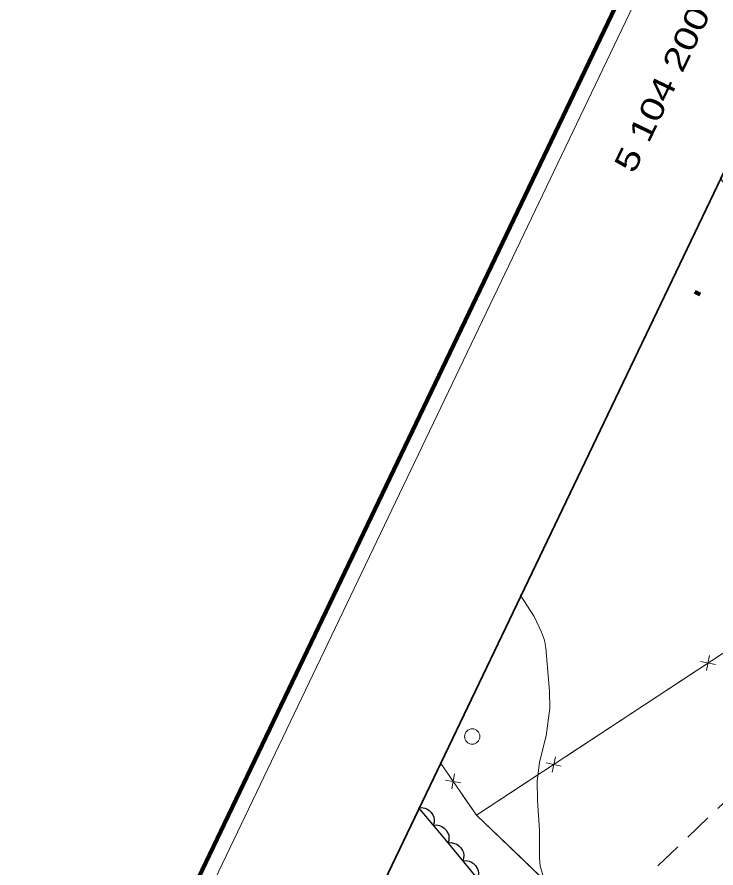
# Model space of a CAD drawing. Extents: x 356765 to 358572, y 5103174 to 5104650.
# Drawn here: x 356893.4 to 356938.8, y 5104149.8 to 5104205.1 of the extents above; entities that cross this region are included whole.
import ezdxf
from ezdxf.enums import TextEntityAlignment as Align

# ---------------------------------------------------------------- set-up
doc = ezdxf.new("R2010")
doc.units = 0
doc.header["$LTSCALE"] = 0.6
doc.linetypes.add('DOT_DASHED', pattern=[7.7, 5, -1.2, 0.3, -1.2])
doc.linetypes.add('MEDIUM_DASHED', pattern=[4.5, 3, -1.5])
for name, color, linetype, lineweight in [('2', 7, 'Continuous', 13), ('3', 7, 'Continuous', 140), ('36', 7, 'Continuous', 13), ('37', 7, 'Continuous', 13), ('44', 7, 'Continuous', 25), ('52', 7, 'Continuous', 13), ('60', 7, 'Continuous', 13), ('61', 7, 'Continuous', 13)]:
    doc.layers.add(name, color=color, linetype=linetype, lineweight=lineweight)

msp = doc.modelspace()

# ---------------------------------------------------------------- linework, layer by layer
at = {"layer": '2'}
msp.add_lwpolyline([(356927.71, 5104148.65), (356927.35, 5104149.93), (356927.3, 5104150.43), (356927.31, 5104152.25), (356927.17, 5104154.18), (356927.15, 5104155.43), (356927.29, 5104156.65), (356927.74, 5104158.38), (356927.97, 5104160.16), (356927.96, 5104161.28), (356927.72, 5104164.08), (356927.62, 5104164.59), (356927.44, 5104165.12), (356926.95, 5104166.12), (356926.05, 5104167.53)], dxfattribs=at)
at = {"layer": '3'}
msp.add_line((356937.39, 5104187.22), (356937.75, 5104187.05), dxfattribs=at)
at = {"layer": '36'}
msp.add_circle((356922.929, 5104158.33), 0.5, dxfattribs=at)
at = {"layer": '37'}
for p, q in [((356938.74, 5104163), (356937.76, 5104163.21)), ((356938.15, 5104162.61), (356938.35, 5104163.59)), ((356933.24, 5104159.81), (356937.42, 5104162.55)), ((356929.06, 5104157.06), (356933.24, 5104159.81)), ((356928.12, 5104156.02), (356928.33, 5104157)), ((356921.12, 5104156.23), (356920.84, 5104156.63)), ((356928.71, 5104156.41), (356927.73, 5104156.62)), ((356921.78, 5104155.9), (356921.6, 5104154.92)), ((356923.21, 5104153.22), (356927.39, 5104155.97)), ((356922.18, 5104155.32), (356921.19, 5104155.5))]:
    msp.add_line(p, q, dxfattribs=at)
for points in [[(356923.21, 5104153.22), (356952.98, 5104172.78), (356939.04, 5104194.66)], [(356942.64, 5104134), (356929.08, 5104147.58), (356923.21, 5104153.22), (356920.84, 5104156.63)], [(356925.61, 5104150.91), (356923.21, 5104153.22), (356922.26, 5104154.59)], [(356929.21, 5104147.44), (356929.08, 5104147.58), (356925.61, 5104150.91)]]:
    msp.add_lwpolyline(points, dxfattribs=at)
at = {"layer": '44'}
for points in [[(356919.43, 5104153.7), (356919.64, 5104153.72), (356919.84, 5104153.68), (356919.99, 5104153.63), (356920.14, 5104153.53), (356920.27, 5104153.4), (356920.37, 5104153.24), (356920.43, 5104153.09), (356920.45, 5104152.91), (356920.45, 5104152.73), (356920.4, 5104152.55)], [(356920.4, 5104152.55), (356920.6, 5104152.58), (356920.8, 5104152.54), (356920.96, 5104152.48), (356921.11, 5104152.38), (356921.24, 5104152.25), (356921.33, 5104152.09), (356921.4, 5104151.94), (356921.42, 5104151.77), (356921.41, 5104151.58), (356921.36, 5104151.41)], [(356921.36, 5104151.41), (356921.57, 5104151.43), (356921.77, 5104151.38), (356921.93, 5104151.33), (356922.07, 5104151.23), (356922.2, 5104151.1), (356922.29, 5104150.93), (356922.36, 5104150.78), (356922.38, 5104150.61), (356922.37, 5104150.42), (356922.32, 5104150.25)], [(356922.32, 5104150.25), (356922.53, 5104150.27), (356922.72, 5104150.23), (356922.88, 5104150.17), (356923.02, 5104150.07), (356923.15, 5104149.94), (356923.25, 5104149.77), (356923.31, 5104149.62), (356923.33, 5104149.45), (356923.32, 5104149.26), (356923.27, 5104149.09)]]:
    msp.add_lwpolyline(points, dxfattribs=at)
at = {"layer": '44', "linetype": 'DOT_DASHED'}
msp.add_lwpolyline([(356919.43, 5104153.7), (356921.26, 5104151.53), (356923.95, 5104148.27)], dxfattribs=at)
at = {"layer": '52', "linetype": 'MEDIUM_DASHED'}
msp.add_line((356955.79, 5104169.84), (356930.77, 5104145.88), dxfattribs=at)
at = {"layer": '60', "lineweight": 158}
msp.add_lwpolyline([(356765.24, 5103856.84), (358192.2, 5103173.84), (358571.69, 5103966.7), (357144.73, 5104649.7)], close=True, dxfattribs=at)
at = {"layer": '60'}
msp.add_lwpolyline([(356766.57, 5103857.31), (358191.72, 5103175.17), (358570.35, 5103966.23), (357145.2, 5104648.37)], close=True, dxfattribs=at)
at = {"layer": '60', "lineweight": 35}
msp.add_lwpolyline([(356779.89, 5103862.01), (357952.48, 5103300.77), (358322.47, 5104073.79), (357149.88, 5104635.03)], close=True, dxfattribs=at)

# ---------------------------------------------------------------- texts
at = {"layer": '61', "width": 1.3}
msp.add_text(' 5 104 200 m N.', height=1.5, rotation=64.42, dxfattribs=at).set_placement((356937.1333, 5104202.5662), align=Align.CENTER)

doc.saveas('drawing.dxf')
